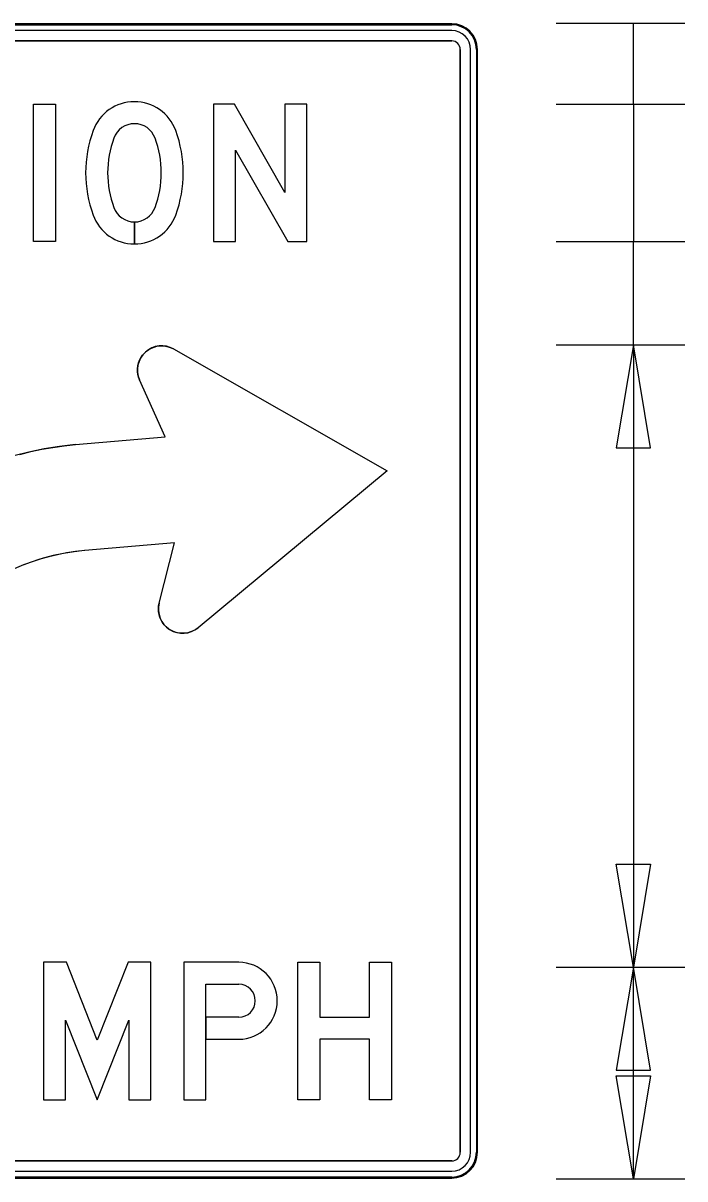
# Model space of a CAD drawing. Extents: x 1806251 to 1809821, y 414895 to 422886.
# Drawn here: x 1809677.654 to 1809678.136, y 415101.96 to 415102.801 of the extents above; entities that cross this region are included whole.
import ezdxf

# ---------------------------------------------------------------- set-up
doc = ezdxf.new("R2010")
doc.units = 0
for name, color, linetype in [('GSBWFILL', 7, 'Continuous'), ('GSCOLORFILL', 7, 'Continuous'), ('GSDIMS', 7, 'Continuous'), ('GSOUTLINE', 7, 'Continuous')]:
    doc.layers.add(name, color=color, linetype=linetype)

msp = doc.modelspace()

# ---------------------------------------------------------------- linework, layer by layer
at = {"layer": 'GSBWFILL'}
for p, q in [((1809677.96632, 415102.80057), (1809677.22387, 415102.80057)), ((1809677.96632, 415102.79555), (1809677.22387, 415102.79555)), ((1809677.22387, 415102.78805), (1809677.96632, 415102.78805)), ((1809677.97257, 415102.7818), (1809677.97257, 415101.97935)), ((1809677.98007, 415101.97935), (1809677.98007, 415102.7818)), ((1809677.98509, 415101.97935), (1809677.98509, 415102.7818)), ((1809677.73548, 415102.65632), (1809677.73548, 415102.64032)), ((1809677.73549, 415102.64032), (1809677.73549, 415102.65632)), ((1809677.764, 415102.56388), (1809677.9194, 415102.47528)), ((1809677.75793, 415102.50003), (1809677.73926, 415102.54136)), ((1809677.69252, 415102.4943), (1809677.75793, 415102.50003)), ((1809677.9194, 415102.47528), (1809677.78175, 415102.36104)), ((1809677.76468, 415102.42287), (1809677.69927, 415102.41715)), ((1809677.75347, 415102.37893), (1809677.76468, 415102.42287)), ((1809677.78743, 415102.1016), (1809677.81143, 415102.1016)), ((1809677.96632, 415101.9731), (1809677.22394, 415101.9731)), ((1809677.22387, 415101.96057), (1809677.96632, 415101.96057)), ((1809677.22394, 415101.9656), (1809677.96632, 415101.9656))]:
    msp.add_line(p, q, dxfattribs=at)
for points in [[(1809677.66198, 415102.74207), (1809677.67798, 415102.74207), (1809677.67798, 415102.64207), (1809677.66198, 415102.64207)], [(1809677.86098, 415102.64207), (1809677.86098, 415102.74207), (1809677.84498, 415102.74207), (1809677.84498, 415102.67782), (1809677.80827, 415102.74207), (1809677.79298, 415102.74207), (1809677.79298, 415102.64207), (1809677.80898, 415102.64207), (1809677.80898, 415102.70857), (1809677.84698, 415102.64207)], [(1809677.74743, 415102.0176), (1809677.74743, 415102.1176), (1809677.73087, 415102.1176), (1809677.70843, 415102.061), (1809677.68598, 415102.1176), (1809677.66943, 415102.1176), (1809677.66943, 415102.0176), (1809677.68543, 415102.0176), (1809677.68543, 415102.0756), (1809677.70843, 415102.0176), (1809677.73143, 415102.0756), (1809677.73143, 415102.0176)], [(1809677.85443, 415102.1176), (1809677.87043, 415102.1176), (1809677.87043, 415102.0776), (1809677.90643, 415102.0776), (1809677.90643, 415102.1176), (1809677.92243, 415102.1176), (1809677.92243, 415102.0176), (1809677.90643, 415102.0176), (1809677.90643, 415102.0616), (1809677.87043, 415102.0616), (1809677.87043, 415102.0176), (1809677.85443, 415102.0176)]]:
    msp.add_lwpolyline(points, close=True, dxfattribs=at)
for points in [[(1809677.65203, 415102.48721), (1809677.66002, 415102.48918), (1809677.66807, 415102.49088), (1809677.67618, 415102.4923), (1809677.68433, 415102.49344), (1809677.69252, 415102.4943), (1809677.75793, 415102.50003), (1809677.73926, 415102.54136), (1809677.73851, 415102.54332), (1809677.738, 415102.54536), (1809677.73774, 415102.54745), (1809677.73773, 415102.54955), (1809677.73797, 415102.55164), (1809677.73845, 415102.55369), (1809677.73918, 415102.55566), (1809677.74014, 415102.55754), (1809677.74132, 415102.55928), (1809677.74269, 415102.56087), (1809677.74425, 415102.56229), (1809677.74596, 415102.56351), (1809677.74781, 415102.56452), (1809677.74976, 415102.5653), (1809677.7518, 415102.56584), (1809677.75388, 415102.56613), (1809677.75598, 415102.56617), (1809677.75808, 415102.56596), (1809677.76013, 415102.56551), (1809677.76211, 415102.56481), (1809677.764, 415102.56388), (1809677.9194, 415102.47528), (1809677.78175, 415102.36104), (1809677.78005, 415102.3598), (1809677.77822, 415102.35877), (1809677.77627, 415102.35796), (1809677.77425, 415102.35739), (1809677.77217, 415102.35707), (1809677.77007, 415102.357), (1809677.76797, 415102.35717), (1809677.76591, 415102.3576), (1809677.76392, 415102.35827), (1809677.76202, 415102.35918), (1809677.76024, 415102.3603), (1809677.75861, 415102.36163), (1809677.75715, 415102.36314), (1809677.75588, 415102.36482), (1809677.75482, 415102.36664), (1809677.75398, 415102.36857), (1809677.75338, 415102.37059), (1809677.75303, 415102.37266), (1809677.75293, 415102.37476), (1809677.75307, 415102.37686), (1809677.75347, 415102.37893), (1809677.76468, 415102.42287), (1809677.69927, 415102.41715), (1809677.69266, 415102.41643), (1809677.6861, 415102.41545), (1809677.67958, 415102.41419), (1809677.67312, 415102.41267), (1809677.66672, 415102.41088), (1809677.6604, 415102.40883), (1809677.65418, 415102.40652)], [(1809677.81143, 415102.1176), (1809677.77143, 415102.1176), (1809677.77143, 415102.0176), (1809677.78743, 415102.0176), (1809677.78743, 415102.1016)], [(1809677.81143, 415102.0776), (1809677.78743, 415102.0776), (1809677.78743, 415102.0616), (1809677.81143, 415102.0616)]]:
    msp.add_lwpolyline(points, dxfattribs=at)
for centre, radius, start, end in [((1809677.96632, 415102.7818), 0.01878, 0, 90), ((1809677.96632, 415102.7818), 0.01375, 0, 90), ((1809677.96632, 415102.7818), 0.00625, 0, 90), ((1809677.75529, 415102.5486), 0.01759, 60.31132, 204.31312), ((1809677.71331, 415102.25662), 0.23859, 95, 180), ((1809677.71331, 415102.25662), 0.16114, 95, 180), ((1809677.77051, 415102.37458), 0.01759, 165.68688, 309.68868), ((1809677.96632, 415101.97935), 0.01375, 270, 0), ((1809677.96632, 415101.97935), 0.00625, 270, 0), ((1809677.96632, 415101.97935), 0.01878, 270, 0)]:
    msp.add_arc(centre, radius, start, end, dxfattribs=at)
for centre, major_axis, start_param, end_param in [((1809677.73548, 415102.71182), (0, 0.032), 5.063177, 7.503193), ((1809677.78946, 415102.69207), (0, 0.08947), 1.220008, 1.921585), ((1809677.73548, 415102.71182), (0, 0.016), 5.063177, 7.503193), ((1809677.68151, 415102.69207), (0, 0.08947), 4.361601, 5.063177), ((1809677.78946, 415102.69207), (0, 0.07347), 1.220008, 1.921585), ((1809677.68151, 415102.69207), (0, 0.07347), 4.361601, 5.063177), ((1809677.73548, 415102.67232), (0, 0.016), 1.921585, 3.141593), ((1809677.73548, 415102.67232), (0, 0.016), 3.141905, 4.361601), ((1809677.73548, 415102.67232), (0, 0.032), 1.921585, 3.141593), ((1809677.73548, 415102.67232), (0, 0.032), 3.141749, 4.361601), ((1809677.81143, 415102.0896), (0, 0.028), 3.141593, 6.283185), ((1809677.81143, 415102.0896), (0, 0.012), 3.141593, 6.283185)]:
    msp.add_ellipse(centre, major_axis=major_axis, ratio=0.999997, start_param=start_param, end_param=end_param, dxfattribs=at)
at = {"layer": 'GSCOLORFILL'}
for p, q in [((1809677.96632, 415102.80057), (1809677.22387, 415102.80057)), ((1809677.96632, 415102.80057), (1809677.22387, 415102.80057)), ((1809677.22387, 415102.79982), (1809677.96632, 415102.79982)), ((1809677.96632, 415102.79555), (1809677.22387, 415102.79555)), ((1809677.22387, 415102.78805), (1809677.96632, 415102.78805)), ((1809677.97257, 415102.7818), (1809677.97257, 415101.97935)), ((1809677.98007, 415101.97935), (1809677.98007, 415102.7818)), ((1809677.98434, 415102.7818), (1809677.98434, 415101.97935)), ((1809677.98509, 415101.97935), (1809677.98509, 415102.7818)), ((1809677.98509, 415101.97935), (1809677.98509, 415102.7818)), ((1809677.73548, 415102.65632), (1809677.73548, 415102.64032)), ((1809677.73549, 415102.64032), (1809677.73549, 415102.65632)), ((1809677.764, 415102.56388), (1809677.9194, 415102.47528)), ((1809677.75793, 415102.50003), (1809677.73926, 415102.54136)), ((1809677.69252, 415102.4943), (1809677.75793, 415102.50003)), ((1809677.9194, 415102.47528), (1809677.78175, 415102.36104)), ((1809677.76468, 415102.42287), (1809677.69927, 415102.41715)), ((1809677.75347, 415102.37893), (1809677.76468, 415102.42287)), ((1809677.78743, 415102.1016), (1809677.81143, 415102.1016)), ((1809677.96632, 415101.9731), (1809677.22394, 415101.9731)), ((1809677.22387, 415101.96057), (1809677.96632, 415101.96057)), ((1809677.96632, 415101.96132), (1809677.22388, 415101.96132)), ((1809677.22388, 415101.96057), (1809677.96632, 415101.96057)), ((1809677.22394, 415101.9656), (1809677.96632, 415101.9656))]:
    msp.add_line(p, q, dxfattribs=at)
for points in [[(1809677.66198, 415102.74207), (1809677.67798, 415102.74207), (1809677.67798, 415102.64207), (1809677.66198, 415102.64207)], [(1809677.86098, 415102.64207), (1809677.86098, 415102.74207), (1809677.84498, 415102.74207), (1809677.84498, 415102.67782), (1809677.80827, 415102.74207), (1809677.79298, 415102.74207), (1809677.79298, 415102.64207), (1809677.80898, 415102.64207), (1809677.80898, 415102.70857), (1809677.84698, 415102.64207)], [(1809677.74743, 415102.0176), (1809677.74743, 415102.1176), (1809677.73087, 415102.1176), (1809677.70843, 415102.061), (1809677.68598, 415102.1176), (1809677.66943, 415102.1176), (1809677.66943, 415102.0176), (1809677.68543, 415102.0176), (1809677.68543, 415102.0756), (1809677.70843, 415102.0176), (1809677.73143, 415102.0756), (1809677.73143, 415102.0176)], [(1809677.85443, 415102.1176), (1809677.87043, 415102.1176), (1809677.87043, 415102.0776), (1809677.90643, 415102.0776), (1809677.90643, 415102.1176), (1809677.92243, 415102.1176), (1809677.92243, 415102.0176), (1809677.90643, 415102.0176), (1809677.90643, 415102.0616), (1809677.87043, 415102.0616), (1809677.87043, 415102.0176), (1809677.85443, 415102.0176)]]:
    msp.add_lwpolyline(points, close=True, dxfattribs=at)
for points in [[(1809677.65203, 415102.48721), (1809677.66002, 415102.48918), (1809677.66807, 415102.49088), (1809677.67618, 415102.4923), (1809677.68433, 415102.49344), (1809677.69252, 415102.4943), (1809677.75793, 415102.50003), (1809677.73926, 415102.54136), (1809677.73851, 415102.54332), (1809677.738, 415102.54536), (1809677.73774, 415102.54745), (1809677.73773, 415102.54955), (1809677.73797, 415102.55164), (1809677.73845, 415102.55369), (1809677.73918, 415102.55566), (1809677.74014, 415102.55754), (1809677.74132, 415102.55928), (1809677.74269, 415102.56087), (1809677.74425, 415102.56229), (1809677.74596, 415102.56351), (1809677.74781, 415102.56452), (1809677.74976, 415102.5653), (1809677.7518, 415102.56584), (1809677.75388, 415102.56613), (1809677.75598, 415102.56617), (1809677.75808, 415102.56596), (1809677.76013, 415102.56551), (1809677.76211, 415102.56481), (1809677.764, 415102.56388), (1809677.9194, 415102.47528), (1809677.78175, 415102.36104), (1809677.78005, 415102.3598), (1809677.77822, 415102.35877), (1809677.77627, 415102.35796), (1809677.77425, 415102.35739), (1809677.77217, 415102.35707), (1809677.77007, 415102.357), (1809677.76797, 415102.35717), (1809677.76591, 415102.3576), (1809677.76392, 415102.35827), (1809677.76202, 415102.35918), (1809677.76024, 415102.3603), (1809677.75861, 415102.36163), (1809677.75715, 415102.36314), (1809677.75588, 415102.36482), (1809677.75482, 415102.36664), (1809677.75398, 415102.36857), (1809677.75338, 415102.37059), (1809677.75303, 415102.37266), (1809677.75293, 415102.37476), (1809677.75307, 415102.37686), (1809677.75347, 415102.37893), (1809677.76468, 415102.42287), (1809677.69927, 415102.41715), (1809677.69266, 415102.41643), (1809677.6861, 415102.41545), (1809677.67958, 415102.41419), (1809677.67312, 415102.41267), (1809677.66672, 415102.41088), (1809677.6604, 415102.40883), (1809677.65418, 415102.40652)], [(1809677.81143, 415102.1176), (1809677.77143, 415102.1176), (1809677.77143, 415102.0176), (1809677.78743, 415102.0176), (1809677.78743, 415102.1016)], [(1809677.81143, 415102.0776), (1809677.78743, 415102.0776), (1809677.78743, 415102.0616), (1809677.81143, 415102.0616)]]:
    msp.add_lwpolyline(points, dxfattribs=at)
for centre, radius, start, end in [((1809677.96632, 415102.7818), 0.01878, 0, 90), ((1809677.96632, 415102.7818), 0.01878, 0, 90), ((1809677.96632, 415102.7818), 0.01802, 0, 90), ((1809677.96632, 415102.7818), 0.01375, 0, 90), ((1809677.96632, 415102.7818), 0.00625, 0, 90), ((1809677.75529, 415102.5486), 0.01759, 60.31132, 204.31312), ((1809677.71331, 415102.25662), 0.23859, 95, 180), ((1809677.71331, 415102.25662), 0.16114, 95, 180), ((1809677.77051, 415102.37458), 0.01759, 165.68688, 309.68868), ((1809677.96632, 415101.97935), 0.01878, 270, 0), ((1809677.96632, 415101.97935), 0.01375, 270, 0), ((1809677.96632, 415101.97935), 0.00625, 270, 0), ((1809677.96632, 415101.97935), 0.01878, 270, 0), ((1809677.96632, 415101.97935), 0.01802, 270, 0)]:
    msp.add_arc(centre, radius, start, end, dxfattribs=at)
for centre, major_axis, start_param, end_param in [((1809677.73548, 415102.71182), (0, 0.032), 5.063177, 7.503193), ((1809677.78946, 415102.69207), (0, 0.08947), 1.220008, 1.921585), ((1809677.73548, 415102.71182), (0, 0.016), 5.063177, 7.503193), ((1809677.68151, 415102.69207), (0, 0.08947), 4.361601, 5.063177), ((1809677.78946, 415102.69207), (0, 0.07347), 1.220008, 1.921585), ((1809677.68151, 415102.69207), (0, 0.07347), 4.361601, 5.063177), ((1809677.73548, 415102.67232), (0, 0.016), 1.921585, 3.141593), ((1809677.73548, 415102.67232), (0, 0.016), 3.141905, 4.361601), ((1809677.73548, 415102.67232), (0, 0.032), 1.921585, 3.141593), ((1809677.73548, 415102.67232), (0, 0.032), 3.141749, 4.361601), ((1809677.81143, 415102.0896), (0, 0.028), 3.141593, 6.283185), ((1809677.81143, 415102.0896), (0, 0.012), 3.141593, 6.283185)]:
    msp.add_ellipse(centre, major_axis=major_axis, ratio=0.999997, start_param=start_param, end_param=end_param, dxfattribs=at)
at = {"layer": 'GSDIMS'}
for p, q in [((1809678.04225, 415102.801), (1809678.136, 415102.801)), ((1809678.0985, 415102.74207), (1809678.0985, 415102.801)), ((1809678.04225, 415102.74207), (1809678.136, 415102.74207)), ((1809678.04225, 415102.74207), (1809678.136, 415102.74207)), ((1809678.0985, 415102.74207), (1809678.0985, 415102.64207)), ((1809678.04225, 415102.64207), (1809678.136, 415102.64207)), ((1809678.04225, 415102.64207), (1809678.136, 415102.64207)), ((1809678.0985, 415102.567), (1809678.0985, 415102.64207)), ((1809678.04225, 415102.567), (1809678.136, 415102.567)), ((1809678.04225, 415102.567), (1809678.136, 415102.567)), ((1809678.0985, 415102.567), (1809678.0985, 415102.114)), ((1809678.04225, 415102.114), (1809678.136, 415102.114)), ((1809678.04225, 415102.114), (1809678.136, 415102.114)), ((1809678.0985, 415101.96), (1809678.0985, 415102.114)), ((1809678.04225, 415101.96), (1809678.136, 415101.96))]:
    msp.add_line(p, q, dxfattribs=at)
for points in [[(1809678.0985, 415102.567), (1809678.086, 415102.492), (1809678.111, 415102.492)], [(1809678.0985, 415102.114), (1809678.086, 415102.189), (1809678.111, 415102.189)], [(1809678.0985, 415102.114), (1809678.086, 415102.039), (1809678.111, 415102.039)], [(1809678.0985, 415101.96), (1809678.086, 415102.035), (1809678.111, 415102.035)]]:
    msp.add_lwpolyline(points, close=True, dxfattribs=at)
at = {"layer": 'GSOUTLINE'}
for p, q in [((1809677.96632, 415102.80057), (1809677.22387, 415102.80057)), ((1809677.96632, 415102.79555), (1809677.22387, 415102.79555)), ((1809677.96632, 415102.78805), (1809677.22387, 415102.78805)), ((1809677.97257, 415101.97935), (1809677.97257, 415102.7818)), ((1809677.98007, 415101.97935), (1809677.98007, 415102.7818)), ((1809677.98509, 415101.97935), (1809677.98509, 415102.7818)), ((1809677.764, 415102.56388), (1809677.9194, 415102.47528)), ((1809677.75793, 415102.50003), (1809677.73926, 415102.54136)), ((1809677.69252, 415102.4943), (1809677.75793, 415102.50003)), ((1809677.9194, 415102.47528), (1809677.78175, 415102.36104)), ((1809677.76468, 415102.42287), (1809677.69927, 415102.41715)), ((1809677.75347, 415102.37893), (1809677.76468, 415102.42287)), ((1809677.78743, 415102.0616), (1809677.81143, 415102.0616)), ((1809677.22387, 415101.9731), (1809677.96632, 415101.9731)), ((1809677.22387, 415101.9656), (1809677.96632, 415101.9656)), ((1809677.22387, 415101.96057), (1809677.96632, 415101.96057))]:
    msp.add_line(p, q, dxfattribs=at)
for points in [[(1809677.66198, 415102.74207), (1809677.67798, 415102.74207), (1809677.67798, 415102.64207), (1809677.66198, 415102.64207)], [(1809677.86098, 415102.64207), (1809677.86098, 415102.74207), (1809677.84498, 415102.74207), (1809677.84498, 415102.67782), (1809677.80827, 415102.74207), (1809677.79298, 415102.74207), (1809677.79298, 415102.64207), (1809677.80898, 415102.64207), (1809677.80898, 415102.70857), (1809677.84698, 415102.64207)], [(1809677.74743, 415102.0176), (1809677.74743, 415102.1176), (1809677.73087, 415102.1176), (1809677.70843, 415102.061), (1809677.68598, 415102.1176), (1809677.66943, 415102.1176), (1809677.66943, 415102.0176), (1809677.68543, 415102.0176), (1809677.68543, 415102.0756), (1809677.70843, 415102.0176), (1809677.73143, 415102.0756), (1809677.73143, 415102.0176)], [(1809677.85443, 415102.1176), (1809677.87043, 415102.1176), (1809677.87043, 415102.0776), (1809677.90643, 415102.0776), (1809677.90643, 415102.1176), (1809677.92243, 415102.1176), (1809677.92243, 415102.0176), (1809677.90643, 415102.0176), (1809677.90643, 415102.0616), (1809677.87043, 415102.0616), (1809677.87043, 415102.0176), (1809677.85443, 415102.0176)]]:
    msp.add_lwpolyline(points, close=True, dxfattribs=at)
for points in [[(1809677.81143, 415102.1176), (1809677.77143, 415102.1176), (1809677.77143, 415102.0176), (1809677.78743, 415102.0176), (1809677.78743, 415102.0616)], [(1809677.81143, 415102.0776), (1809677.78743, 415102.0776), (1809677.78743, 415102.1016), (1809677.81143, 415102.1016)]]:
    msp.add_lwpolyline(points, dxfattribs=at)
for centre, radius, start, end in [((1809677.96632, 415102.7818), 0.01878, 0, 90), ((1809677.96632, 415102.7818), 0.01375, 0, 90), ((1809677.96632, 415102.7818), 0.00625, 0, 90), ((1809677.75529, 415102.5486), 0.01759, 60.31132, 204.31312), ((1809677.71331, 415102.25662), 0.23859, 95, 180), ((1809677.71331, 415102.25662), 0.16114, 95, 180), ((1809677.77051, 415102.37458), 0.01759, 165.68688, 309.68868), ((1809677.96632, 415101.97935), 0.01375, 270, 0), ((1809677.96632, 415101.97935), 0.00625, 270, 0), ((1809677.96632, 415101.97935), 0.01878, 270, 0)]:
    msp.add_arc(centre, radius, start, end, dxfattribs=at)
for centre, major_axis, start_param, end_param in [((1809677.73548, 415102.71182), (0, 0.032), 5.063177, 7.503193), ((1809677.78946, 415102.69207), (0, 0.08947), 1.220008, 1.921585), ((1809677.73548, 415102.71182), (0, 0.016), 5.063177, 7.503193), ((1809677.68151, 415102.69207), (0, 0.08947), 4.361601, 5.063177), ((1809677.78946, 415102.69207), (0, 0.07347), 1.220008, 1.921585), ((1809677.68151, 415102.69207), (0, 0.07347), 4.361601, 5.063177), ((1809677.73548, 415102.67232), (0, 0.016), 1.921585, 4.361601), ((1809677.73548, 415102.67232), (0, 0.032), 1.921585, 4.361601), ((1809677.81143, 415102.0896), (0, 0.028), 3.141593, 6.283185), ((1809677.81143, 415102.0896), (0, 0.012), 3.141593, 6.283185)]:
    msp.add_ellipse(centre, major_axis=major_axis, ratio=0.999997, start_param=start_param, end_param=end_param, dxfattribs=at)

doc.saveas('drawing.dxf')
